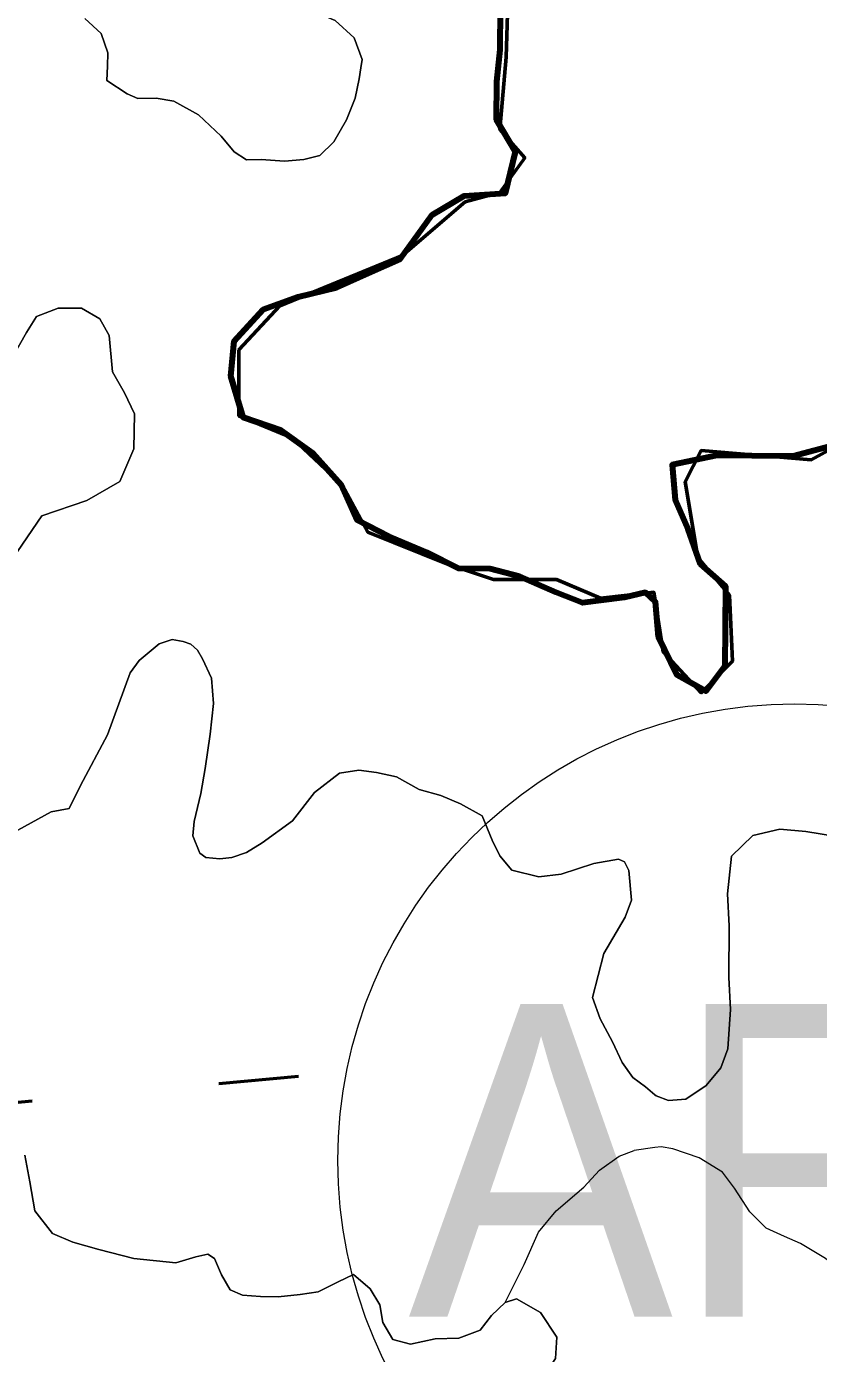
# Model space of a CAD drawing. Extents: x -1643653 to 4543381, y 1624270 to 13878484.
# Drawn here: x 759638 to 760904, y 8933088 to 8935210 of the extents above; entities that cross this region are included whole.
import ezdxf
from ezdxf.enums import TextEntityAlignment as Align

# ---------------------------------------------------------------- set-up
doc = ezdxf.new("R2010")
doc.units = 0
doc.header["$LTSCALE"] = 200
doc.linetypes.add('MEDIUM_DASHED', pattern=[4.5, 3, -1.5])
for name, color, linetype, lineweight in [('1', 7, 'Continuous', 13), ('24', 7, 'Continuous', 25), ('26', 7, 'Continuous', 106), ('27', 7, 'Continuous', 53), ('28', 7, 'Continuous', 53), ('29', 7, 'Continuous', 13), ('45', 7, 'Continuous', 13)]:
    doc.layers.add(name, color=color, linetype=linetype, lineweight=lineweight)

msp = doc.modelspace()

# ---------------------------------------------------------------- linework, layer by layer
at = {"layer": '1', "lineweight": 25}
msp.add_spline([(814781, 9009175.5), (814787.2, 9009173.4), (814796.9, 9009173.4), (814799.4, 9009172.4), (814805.1, 9009174.5), (814805.6, 9009176.5), (814811.7, 9009179.5), (814811.7, 9009179.5), (814801.5, 9009181), (814790.7, 9009181.5), (814784.1, 9009183.1), (814777.4, 9009185.1), (814778.4, 9009175.5)], degree=3, dxfattribs=at)
at = {"layer": '24', "lineweight": 53}
msp.add_lwpolyline([(760395.6, 8935239.7), (760395.2, 8935173.4), (760389.7, 8935122.5), (760389.3, 8935061.4), (760419.5, 8935010.3), (760403.8, 8934944.2), (760337.6, 8934939.5), (760286.5, 8934909.2), (760235.2, 8934838.3), (760189.3, 8934818.2), (760133.2, 8934793.1), (760072, 8934778.2), (760015.9, 8934758.2), (759969.8, 8934707.5), (759964.3, 8934651.5), (759984.2, 8934585.2), (760045.1, 8934564.4), (760095.7, 8934528.4), (760141.2, 8934477.2), (760166.2, 8934421), (760216.9, 8934395.2), (760277.7, 8934369.4), (760328.4, 8934343.6), (760379.3, 8934343.2), (760425.9, 8934330.8), (760484.7, 8934305.6), (760526.6, 8934288.8), (760593.8, 8934297.2), (760627.3, 8934305.6), (760643.4, 8934290.6), (760648.1, 8934234.5), (760678.2, 8934173.2), (760723.8, 8934147.5), (760754.6, 8934188), (760755, 8934249.1), (760755.5, 8934315.4), (760715, 8934351.3), (760695.1, 8934407.4), (760675, 8934453.4), (760670.3, 8934509.5), (760741.7, 8934524.3), (760797.6, 8934523.9), (760863.7, 8934523.5), (760940.1, 8934543.4)], dxfattribs=at)
at = {"layer": '26'}
msp.add_lwpolyline([(760940.1, 8934543.4), (760863.7, 8934523.5), (760797.6, 8934523.9), (760741.7, 8934524.3), (760670.3, 8934509.5), (760675, 8934453.4), (760695.1, 8934407.4), (760715, 8934351.3), (760755.5, 8934315.4), (760755, 8934249.1), (760754.6, 8934188), (760723.8, 8934147.5), (760678.2, 8934173.2), (760648.1, 8934234.5), (760643.4, 8934290.6), (760627.3, 8934305.6), (760593.8, 8934297.2), (760526.6, 8934288.8), (760484.7, 8934305.6), (760425.9, 8934330.8), (760379.3, 8934343.2), (760328.4, 8934343.6), (760277.7, 8934369.4), (760216.9, 8934395.2), (760166.2, 8934421), (760141.2, 8934477.2), (760095.7, 8934528.4), (760045.1, 8934564.4), (759984.2, 8934585.2), (759964.3, 8934651.5), (759969.8, 8934707.5), (760015.9, 8934758.2), (760072, 8934778.2), (760133.2, 8934793.1), (760189.3, 8934818.2), (760235.2, 8934838.3), (760286.5, 8934909.2), (760337.6, 8934939.5), (760403.8, 8934944.2), (760419.5, 8935010.3), (760389.3, 8935061.4), (760389.7, 8935122.5), (760395.2, 8935173.4), (760395.6, 8935239.7)], dxfattribs=at)
at = {"layer": '27', "linetype": 'MEDIUM_DASHED'}
msp.add_line((757256.9, 8933270.8), (760072.9, 8933532), dxfattribs=at)
at = {"layer": '27'}
for points in [[(760409.6, 8935317.2), (760404.6, 8935161.3), (760394.5, 8935045.6), (760434.8, 8935000.3), (760394.5, 8934945), (760339.2, 8934929.9), (760238.7, 8934844.4), (760042.6, 8934763.9), (759977.2, 8934693.5)], [(759977.2, 8934693.5), (760042.6, 8934763.9), (760238.7, 8934844.4), (760339.2, 8934929.9), (760394.5, 8934945), (760434.8, 8935000.3), (760394.5, 8935045.6), (760404.6, 8935161.3), (760409.6, 8935317.2)], [(759977.2, 8934693.5), (759977.2, 8934587.8), (760062.7, 8934552.6), (760143.1, 8934477.2), (760183.3, 8934401.7), (760309.1, 8934351.4), (760384.5, 8934326.2), (760485, 8934326.2), (760555.4, 8934296.1), (760640.9, 8934306.1), (760656, 8934210.5), (760716.3, 8934145.1), (760766.6, 8934195.4), (760761.6, 8934301.1), (760711.3, 8934361.4), (760691.2, 8934482.2), (760716.3, 8934532.5), (760892.3, 8934517.4), (761048.2, 8934602.9)], [(761048.2, 8934602.9), (760892.3, 8934517.4), (760716.3, 8934532.5), (760691.2, 8934482.2), (760711.3, 8934361.4), (760761.6, 8934301.1), (760766.6, 8934195.4), (760716.3, 8934145.1), (760656, 8934210.5), (760640.9, 8934306.1), (760555.4, 8934296.1), (760485, 8934326.2), (760384.5, 8934326.2), (760309.1, 8934351.4), (760183.3, 8934401.7), (760143.1, 8934477.2), (760062.7, 8934552.6), (759977.2, 8934587.8), (759977.2, 8934693.5)]]:
    msp.add_lwpolyline(points, dxfattribs=at)
at = {"layer": '28'}
for points in [[(761899.9, 8935404), (761695.8, 8935354), (761569.5, 8935404.5), (761333.8, 8935396.1), (761224.4, 8935522.4), (761114.9, 8935547.7), (760980.2, 8935522.4), (760736.1, 8935547.7), (760727.7, 8935446.6), (760660.4, 8935345.5), (760565.5, 8935352.5), (760475, 8935352.5), (760409.6, 8935317.2), (760404.6, 8935161.3), (760394.5, 8935045.6), (760434.8, 8935000.3), (760394.5, 8934945), (760339.2, 8934929.9), (760238.7, 8934844.4), (760042.6, 8934763.9), (759977.2, 8934693.5)], [(759977.2, 8934693.5), (759977.2, 8934587.8), (760062.7, 8934552.6), (760143.1, 8934477.2), (760183.3, 8934401.7), (760309.1, 8934351.4), (760384.5, 8934326.2), (760485, 8934326.2), (760555.4, 8934296.1), (760640.9, 8934306.1), (760656, 8934210.5), (760716.3, 8934145.1), (760766.6, 8934195.4), (760761.6, 8934301.1), (760711.3, 8934361.4), (760691.2, 8934482.2), (760716.3, 8934532.5), (760892.3, 8934517.4), (761048.2, 8934602.9)]]:
    msp.add_lwpolyline(points, dxfattribs=at)
at = {"layer": '29'}
msp.add_line((760642.2, 8933417.6), (760609.4, 8933413), dxfattribs=at)
at = {"layer": '29', "lineweight": 25}
for points in [[(759977.2, 8934693.5), (760042.6, 8934763.9), (760238.7, 8934844.4), (760339.2, 8934929.9), (760394.5, 8934945), (760434.8, 8935000.3), (760394.5, 8935045.6), (760404.6, 8935161.3), (760409.6, 8935317.2), (760475, 8935352.5), (760565.5, 8935352.5), (760660.4, 8935345.5), (760727.7, 8935446.6), (760736.1, 8935547.7), (760980.2, 8935522.4), (761114.9, 8935547.7), (761224.4, 8935522.4), (761333.8, 8935396.1), (761569.5, 8935404.5), (761695.8, 8935354), (761899.9, 8935404), (761863.2, 8935474.4), (761503.8, 8936061.7), (760749.2, 8936636.9)], [(761048.2, 8934602.9), (760892.3, 8934517.4), (760716.3, 8934532.5), (760691.2, 8934482.2), (760711.3, 8934361.4), (760761.6, 8934301.1), (760766.6, 8934195.4), (760716.3, 8934145.1), (760656, 8934210.5), (760640.9, 8934306.1), (760555.4, 8934296.1), (760485, 8934326.2), (760384.5, 8934326.2), (760309.1, 8934351.4), (760183.3, 8934401.7), (760143.1, 8934477.2), (760062.7, 8934552.6), (759977.2, 8934587.8), (759977.2, 8934693.5)]]:
    msp.add_lwpolyline(points, dxfattribs=at)
at = {"layer": '29'}
for points in [[(760172.5, 8935144.4), (760174.5, 8935157.9), (760161.8, 8935192.2), (760131.2, 8935219.9), (760094.6, 8935235.6), (760052.4, 8935238.7), (760006.4, 8935249.8), (759990.7, 8935271.5), (760003, 8935314.7), (760025.3, 8935339.3), (760036.2, 8935363.5), (760031.4, 8935419), (760018.7, 8935453.8), (759994.3, 8935478.3), (759939.2, 8935498.5), (759899.8, 8935562.2), (759895.2, 8935609.1), (759892, 8935652.8), (759881, 8935675.4), (759854, 8935689.9), (759779.6, 8935709.7), (759744.7, 8935726.3), (759717.4, 8935755.1), (759690, 8935809)], [(759690, 8935809), (759717.4, 8935755.1), (759744.7, 8935726.3), (759779.6, 8935709.7), (759854, 8935689.9), (759881, 8935675.4), (759892, 8935652.8), (759895.2, 8935609.1), (759899.8, 8935562.2), (759939.2, 8935498.5), (759994.3, 8935478.3), (760018.7, 8935453.8), (760031.4, 8935419), (760036.2, 8935363.5), (760025.3, 8935339.3), (760003, 8935314.7), (759990.7, 8935271.5), (760006.4, 8935249.8), (760052.4, 8935238.7), (760094.6, 8935235.6), (760131.2, 8935219.9), (760161.8, 8935192.2), (760174.5, 8935157.9), (760172.5, 8935144.4)], [(759731.1, 8935223.5), (759756.9, 8935199.3), (759767.8, 8935168.3), (759767.1, 8935147.2)], [(759767.1, 8935147.2), (759767.8, 8935168.3), (759756.9, 8935199.3), (759731.1, 8935223.5)], [(759767.1, 8935147.2), (759766.3, 8935124.3), (759798.7, 8935102.9), (759815.7, 8935095.4), (759844.8, 8935095.8), (759873.3, 8935091.2), (759912.6, 8935069.3), (759949.2, 8935035.3), (759969.8, 8935010), (759989.4, 8934997.4), (760013.2, 8934997.7), (760050.2, 8934995), (760081.3, 8934997.8), (760107, 8935004.3), (760129.3, 8935025.9), (760149.2, 8935061.3), (760163.3, 8935096.1), (760169.9, 8935127), (760172.5, 8935144.4)], [(760172.5, 8935144.4), (760169.9, 8935127), (760163.3, 8935096.1), (760149.2, 8935061.3), (760129.3, 8935025.9), (760107, 8935004.3), (760081.3, 8934997.8), (760050.2, 8934995), (760013.2, 8934997.7), (759989.4, 8934997.4), (759969.8, 8935010), (759949.2, 8935035.3), (759912.6, 8935069.3), (759873.3, 8935091.2), (759844.8, 8935095.8), (759815.7, 8935095.4), (759798.7, 8935102.9), (759766.3, 8935124.3), (759767.1, 8935147.2)], [(759607.3, 8934347.6), (759662.1, 8934428), (759734.1, 8934452.3), (759786.9, 8934483.1), (759809.1, 8934535.1), (759810.2, 8934591.2), (759794.5, 8934624.8), (759775.2, 8934658.2), (759770, 8934716.2), (759754.8, 8934742.9), (759725.4, 8934760.1), (759688.6, 8934760.3), (759653.8, 8934746.6), (759637.9, 8934721.1), (759613.4, 8934678.1)], [(759613.4, 8934678.1), (759637.9, 8934721.1), (759653.8, 8934746.6), (759688.6, 8934760.3), (759725.4, 8934760.1), (759754.8, 8934742.9), (759770, 8934716.2), (759775.2, 8934658.2), (759794.5, 8934624.8), (759810.2, 8934591.2), (759809.1, 8934535.1), (759786.9, 8934483.1), (759734.1, 8934452.3), (759662.1, 8934428), (759607.3, 8934347.6)], [(760607.3, 8933529.7), (760590, 8933553.6), (760574.9, 8933586.6), (760554.9, 8933623.6), (760542.8, 8933657.7), (760560.8, 8933728.2), (760594.9, 8933786.3), (760604.9, 8933813.3), (760600.8, 8933860.7), (760593.9, 8933874.5), (760584.6, 8933878.9), (760544.7, 8933872), (760492.7, 8933854.9), (760456.8, 8933850.9), (760414, 8933861.5), (760394.8, 8933884.2), (760382.4, 8933909.4), (760366.4, 8933948.4), (760331.6, 8933967.5), (760300.5, 8933980.5), (760265.5, 8933990.5), (760229.4, 8934010.5), (760197.3, 8934017.5), (760169.2, 8934021.5), (760138.2, 8934016.5), (760098.1, 8933985.5), (760063, 8933940.5), (760014.7, 8933905.3), (759989.5, 8933889.6), (759965.8, 8933881.4), (759946.8, 8933879.4), (759924.7, 8933881.4), (759914.7, 8933888.4), (759903.6, 8933916), (759905.6, 8933939), (759916.6, 8933984), (759923.6, 8934024.1), (759931.6, 8934079.1), (759936.6, 8934128.1), (759933.6, 8934168.2), (759919.2, 8934199.4), (759911.3, 8934213.2), (759900.5, 8934222.6), (759888, 8934227.3), (759870.4, 8934230.2), (759849.9, 8934223.4), (759817.8, 8934196.9), (759803.7, 8934176.8), (759767.2, 8934078), (759724.1, 8933996.9), (759706, 8933959.9), (759677, 8933954.9), (759623.6, 8933925.4)], [(759623.6, 8933925.4), (759677, 8933954.9), (759706, 8933959.9), (759724.1, 8933996.9), (759767.2, 8934078), (759803.7, 8934176.8), (759817.8, 8934196.9), (759849.9, 8934223.4), (759870.4, 8934230.2), (759888, 8934227.3), (759900.5, 8934222.6), (759911.3, 8934213.2), (759919.2, 8934199.4), (759933.6, 8934168.2), (759936.6, 8934128.1), (759931.6, 8934079.1), (759923.6, 8934024.1), (759916.6, 8933984), (759905.6, 8933939), (759903.6, 8933916), (759914.7, 8933888.4), (759924.7, 8933881.4), (759946.8, 8933879.4), (759965.8, 8933881.4), (759989.5, 8933889.6), (760014.7, 8933905.3), (760063, 8933940.5), (760098.1, 8933985.5), (760138.2, 8934016.5), (760169.2, 8934021.5), (760197.3, 8934017.5), (760229.4, 8934010.5), (760265.5, 8933990.5), (760300.5, 8933980.5), (760331.6, 8933967.5), (760366.4, 8933948.4), (760382.4, 8933909.4), (760394.8, 8933884.2), (760414, 8933861.5), (760456.8, 8933850.9), (760492.7, 8933854.9), (760544.7, 8933872), (760584.6, 8933878.9), (760593.9, 8933874.5), (760600.8, 8933860.7), (760604.9, 8933813.3), (760594.9, 8933786.3), (760560.8, 8933728.2), (760542.8, 8933657.7), (760554.9, 8933623.6), (760574.9, 8933586.6), (760590, 8933553.6), (760607.3, 8933529.7)], [(760932.7, 8933915.4), (760884.1, 8933923.3), (760842.3, 8933927), (760798.9, 8933916.9), (760764.9, 8933883.7), (760758.9, 8933823.6), (760761.5, 8933772.5), (760760.7, 8933689.8), (760763.7, 8933638.5), (760759, 8933575.4), (760748.2, 8933545.3), (760724.4, 8933517), (760692.2, 8933495.4), (760664.2, 8933493.1), (760644.8, 8933500.6), (760642.7, 8933502.3)], [(760642.7, 8933502.3), (760644.8, 8933500.6), (760664.2, 8933493.1), (760692.2, 8933495.4), (760724.4, 8933517), (760748.2, 8933545.3), (760759, 8933575.4), (760763.7, 8933638.5), (760760.7, 8933689.8), (760761.5, 8933772.5), (760758.9, 8933823.6), (760764.9, 8933883.7), (760798.9, 8933916.9), (760842.3, 8933927), (760884.1, 8933923.3), (760932.7, 8933915.4)], [(760642.7, 8933502.3), (760627.4, 8933514.9), (760607.3, 8933529.7)], [(760607.3, 8933529.7), (760627.4, 8933514.9), (760642.7, 8933502.3)], [(760553.8, 8933381.6), (760585.4, 8933404.1), (760609.4, 8933413)], [(761016.1, 8933083.1), (761004.5, 8933126), (760990.9, 8933157.4), (760968.6, 8933185.7), (760944, 8933216.7), (760915.5, 8933240.2), (760875.4, 8933264.3), (760849.8, 8933275.6), (760820.5, 8933289.1), (760794.4, 8933315.2), (760769.6, 8933352.9), (760750.5, 8933378.4), (760713.2, 8933401.2), (760671.2, 8933415.8), (760652.8, 8933419.1), (760642.2, 8933417.6)], [(759634.8, 8933405.8), (759642.8, 8933362.8), (759651, 8933316.6), (759679.1, 8933280.5), (759711.9, 8933266.4), (759753.4, 8933254.9), (759809.3, 8933240.2), (759876.4, 8933233.2), (759908.5, 8933243.2), (759927.6, 8933247.2), (759938.6, 8933240.2), (759949.6, 8933214.2), (759963.6, 8933190.1), (759983.2, 8933181.9), (760011.7, 8933179.4), (760040.1, 8933179), (760075.2, 8933183), (760104.3, 8933187), (760136.3, 8933203), (760160.4, 8933215), (760187.5, 8933192), (760202.5, 8933166), (760207.5, 8933137.9), (760223.5, 8933111), (760251.9, 8933103.5), (760291, 8933111.9), (760329.1, 8933113), (760363.2, 8933126), (760381.2, 8933149), (760403.2, 8933170), (760433.6, 8933230.5), (760456.6, 8933282.5), (760484.7, 8933316.5), (760528.8, 8933354.6), (760553.8, 8933381.6)], [(760403.2, 8933170), (760381.2, 8933149), (760363.2, 8933126), (760329.1, 8933113), (760291, 8933111.9), (760251.9, 8933103.5), (760223.5, 8933111), (760207.5, 8933137.9), (760202.5, 8933166), (760187.5, 8933192), (760160.4, 8933215), (760136.3, 8933203), (760104.3, 8933187), (760075.2, 8933183), (760040.1, 8933179), (760011.7, 8933179.4), (759983.2, 8933181.9), (759963.6, 8933190.1), (759949.6, 8933214.2), (759938.6, 8933240.2), (759927.6, 8933247.2), (759908.5, 8933243.2), (759876.4, 8933233.2), (759809.3, 8933240.2), (759753.4, 8933254.9), (759711.9, 8933266.4), (759679.1, 8933280.5), (759651, 8933316.6), (759642.8, 8933362.8), (759634.8, 8933405.8)], [(760403.2, 8933170), (760421.3, 8933176), (760459.4, 8933154), (760485.5, 8933114.4), (760483.5, 8933080.4), (760464.5, 8933051.4), (760458.5, 8933043.4), (760457.5, 8933029.4), (760471.5, 8933021.4), (760502.6, 8933005.4), (760513.6, 8932985.3), (760511.6, 8932953.3), (760503.6, 8932912.3), (760494.5, 8932875.8), (760482.5, 8932843.8), (760475.9, 8932836.9)], [(760475.9, 8932836.9), (760482.5, 8932843.8), (760494.5, 8932875.8), (760503.6, 8932912.3), (760511.6, 8932953.3), (760513.6, 8932985.3), (760502.6, 8933005.4), (760471.5, 8933021.4), (760457.5, 8933029.4), (760458.5, 8933043.4), (760464.5, 8933051.4), (760483.5, 8933080.4), (760485.5, 8933114.4), (760459.4, 8933154), (760421.3, 8933176), (760403.2, 8933170)]]:
    msp.add_lwpolyline(points, dxfattribs=at)
at = {"layer": '45'}
msp.add_circle((760865.9, 8933397.1), 730.2, dxfattribs=at)

# ---------------------------------------------------------------- texts
at = {"layer": '45', "width": 0.95}
msp.add_text('AR2', height=500, dxfattribs=at).set_placement((760865.9, 8933147.2), align=Align.CENTER)

doc.saveas('drawing.dxf')
